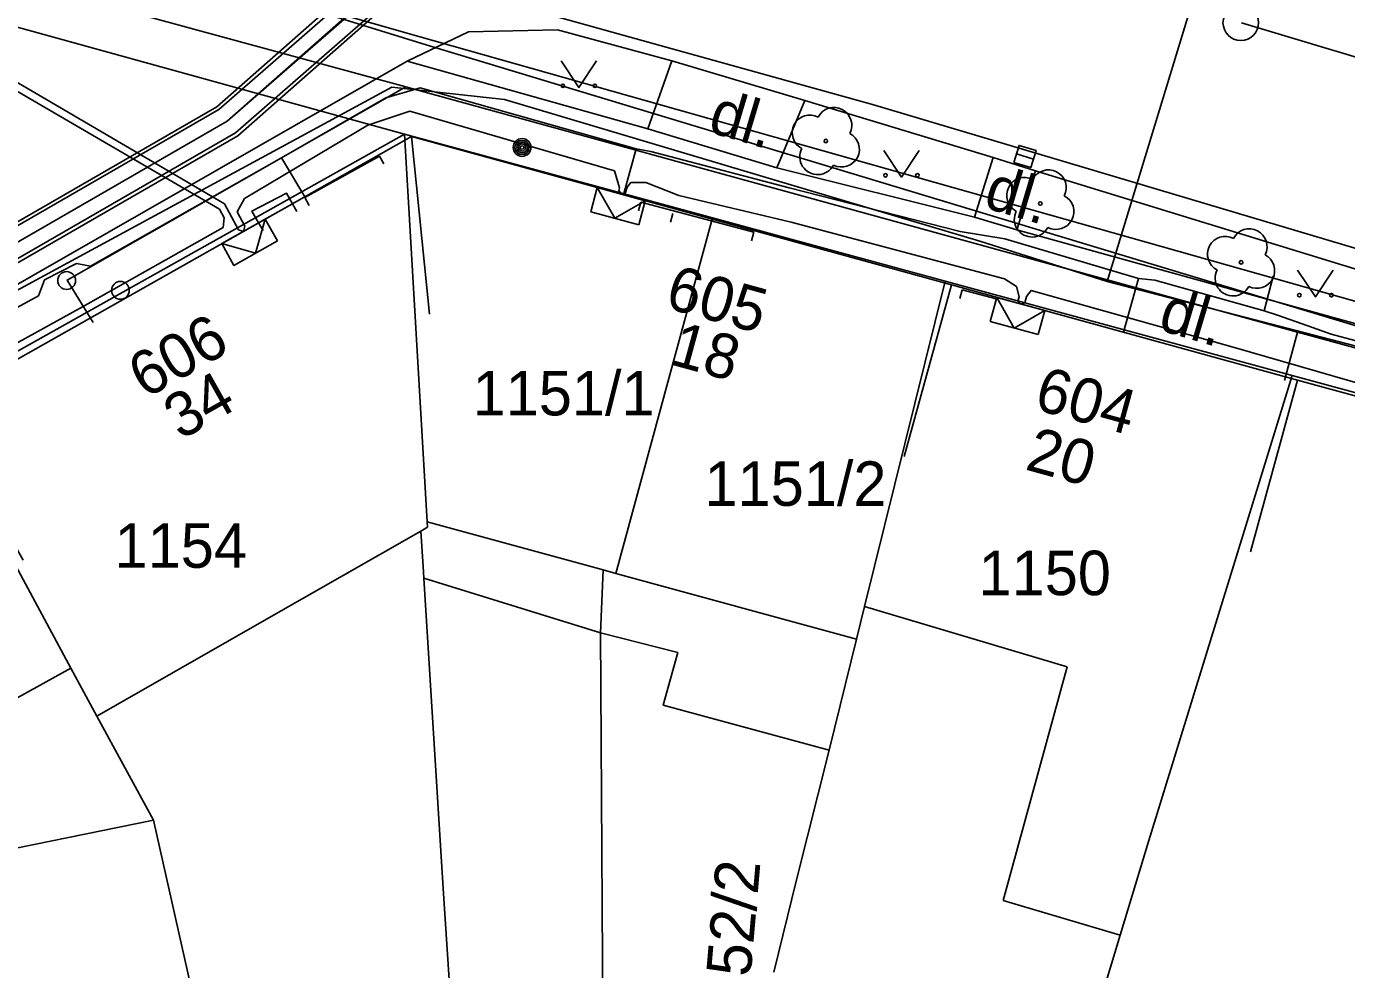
# Model space of a CAD drawing. Extents: x -601580 to 4, y -1204314 to 4.
# Drawn here: x -599820.45 to -599783.34, y -1203347.85 to -1203321.35 of the extents above; entities that cross this region are included whole.
import ezdxf

# ---------------------------------------------------------------- set-up
doc = ezdxf.new("R2010")
doc.units = 0
for name, color, linetype in [('00-EON NN', 7, 'Continuous'), ('00-INNOGY-NTL', 7, 'Continuous'), ('00-KN-HRANICE PARCEL', 7, 'Continuous'), ('00-KN-PARC. CISLA', 7, 'Continuous'), ('00-KN-VNITRNI KRESBA', 7, 'Continuous'), ('00-POLOHOPIS', 7, 'Continuous'), ('00-SITE KOM. KABEL', 7, 'Continuous'), ('00-VAK-KANAL-POTRUBI', 7, 'Continuous'), ('00-VAK-VODA-RAD IGIS', 7, 'Continuous'), ('00-VODOVOD STAVAJICI', 7, 'Continuous'), ('11-REKONSTRUKCE  VYKOP', 7, 'Continuous'), ('11-REKONSTRUKCE VODOVOD', 7, 'Continuous'), ('11-REKONSTRUKCE VODOVODU VYKOP', 7, 'Continuous'), ('Vrstva 22', 7, 'Continuous'), ('Vrstva 25', 7, 'Continuous'), ('Vrstva 26', 7, 'Continuous'), ('Vrstva 27', 7, 'Continuous'), ('Vrstva 28', 7, 'Continuous'), ('Vrstva 31', 7, 'Continuous'), ('Vrstva 36', 7, 'Continuous'), ('Vrstva 6', 7, 'Continuous'), ('Vrstva 9', 7, 'Continuous')]:
    doc.layers.add(name, color=color, linetype=linetype)

# ---------------------------------------------------------------- blocks, each defined once
blk = doc.blocks.new('6.01A_1264')
at = {"layer": 'Vrstva 25'}
for radius in [0.25, 0.2, 0.15, 0.1, 0.05]:
    blk.add_circle((0, 0), radius, dxfattribs=at)
blk = doc.blocks.new('3.13_570')
at = {"layer": 'Vrstva 22'}
blk.add_circle((0, 0), 0.05, dxfattribs=at)
for centre, start, end in [((0, 0.5), 0.0001, 180.0001), ((-0.5, 0), 90.0001, 270.0001), ((0.5, 0), 270.0001, 90.0001), ((0, -0.5), 180.0001, 0.0001)]:
    blk.add_arc(centre, 0.5, start, end, dxfattribs=at)
blk = doc.blocks.new('3.13_572')
at = {"layer": 'Vrstva 22'}
blk.add_circle((0, 0), 0.05, dxfattribs=at)
for centre, start, end in [((0, 0.5), 0.0001, 180.0001), ((-0.5, 0), 90.0001, 270.0001), ((0.5, 0), 270.0001, 90.0001), ((0, -0.5), 180.0001, 0.0001)]:
    blk.add_arc(centre, 0.5, start, end, dxfattribs=at)
blk = doc.blocks.new('3.13_574')
at = {"layer": 'Vrstva 22'}
blk.add_circle((0, 0), 0.05, dxfattribs=at)
for centre, start, end in [((0, 0.5), 0.0001, 180.0001), ((-0.5, 0), 90.0001, 270.0001), ((0.5, 0), 270.0001, 90.0001), ((0, -0.5), 180.0001, 0.0001)]:
    blk.add_arc(centre, 0.5, start, end, dxfattribs=at)
blk = doc.blocks.new('3.14_158')
at = {"layer": 'Vrstva 36'}
blk.add_lwpolyline([(-0.5, 0.75), (0, 0), (0.5, 0.75)], dxfattribs=at)
for centre in [(-0.45, 0.05), (0.449, 0.05)]:
    blk.add_circle(centre, 0.05, dxfattribs=at)
blk = doc.blocks.new('3.14_160')
at = {"layer": 'Vrstva 36'}
blk.add_lwpolyline([(-0.5, 0.75), (0, 0), (0.5, 0.75)], dxfattribs=at)
for centre in [(-0.45, 0.05), (0.449, 0.05)]:
    blk.add_circle(centre, 0.05, dxfattribs=at)
blk = doc.blocks.new('3.14_162')
at = {"layer": 'Vrstva 36'}
blk.add_lwpolyline([(-0.5, 0.75), (0, 0), (0.5, 0.75)], dxfattribs=at)
for centre in [(-0.45, 0.05), (0.449, 0.05)]:
    blk.add_circle(centre, 0.05, dxfattribs=at)
blk = doc.blocks.new('6.30_326')
at = {"layer": 'Vrstva 27'}
blk.add_line((-0.25, 0), (0.25, 0), dxfattribs=at)
blk.add_lwpolyline([(-0.25, -0.25), (0.25, -0.25), (0.25, 0.25), (-0.25, 0.25)], close=True, dxfattribs=at)
blk = doc.blocks.new('VCHOD_260')
at = {"layer": 'Vrstva 6'}
blk.add_line((0, 0.25), (0, 0), dxfattribs=at)
blk = doc.blocks.new('VCHOD_262')
at = {"layer": 'Vrstva 6'}
blk.add_line((0, 0.25), (0, 0), dxfattribs=at)
blk = doc.blocks.new('VCHOD_264')
at = {"layer": 'Vrstva 6'}
blk.add_line((0, 0.25), (0, 0), dxfattribs=at)
blk = doc.blocks.new('VCHOD_266')
at = {"layer": 'Vrstva 6'}
blk.add_line((0, 0.25), (0, 0), dxfattribs=at)
blk = doc.blocks.new('VCHOD_268')
at = {"layer": 'Vrstva 6'}
blk.add_line((0, 0.25), (0, 0), dxfattribs=at)
blk = doc.blocks.new('6.14A_1036')
at = {"layer": 'Vrstva 28'}
blk.add_circle((0, 0), 0.25, dxfattribs=at)
blk = doc.blocks.new('6.14B_32')
at = {"layer": 'Vrstva 31'}
blk.add_circle((0, 0), 0.25, dxfattribs=at)
blk = doc.blocks.new('VCHOD_270')
at = {"layer": 'Vrstva 6'}
blk.add_line((-0.001, 0.25), (0, 0), dxfattribs=at)
blk = doc.blocks.new('VCHOD_272')
at = {"layer": 'Vrstva 6'}
blk.add_line((-0.001, 0.25), (0, 0), dxfattribs=at)
blk = doc.blocks.new('VCHOD_274')
at = {"layer": 'Vrstva 6'}
blk.add_line((0, 0.25), (0, 0), dxfattribs=at)
blk = doc.blocks.new('VCHOD_276')
at = {"layer": 'Vrstva 6'}
blk.add_line((0, 0.25), (0, 0), dxfattribs=at)
blk = doc.blocks.new('NN630')
at = {"layer": 'Vrstva 9'}
for points in [[(-3, -700), (-703, 0)], [(-703, -700), (-703, 0), (697, 0), (697, -700)], [(-3, -700), (697, 0)], [(-703, -700), (697, -700)]]:
    blk.add_lwpolyline(points, dxfattribs=at)

msp = doc.modelspace()

# ---------------------------------------------------------------- linework, layer by layer
at = {"layer": '00-EON NN'}
for points in [[(-599823.27, -1203331.65), (-599818.87, -1203329.23), (-599814.92, -1203327), (-599814.89, -1203326.729), (-599815.022, -1203326.484), (-599827.595, -1203319.149)], [(-599827.445, -1203318.98), (-599814.874, -1203326.337), (-599814.482, -1203327.063), (-599814.343, -1203327.109), (-599814.307, -1203326.964), (-599814.523, -1203326.565), (-599814.32, -1203326.19), (-599810.85, -1203324.13), (-599809.67, -1203323.73), (-599803.92, -1203325.41), (-599803.778, -1203325.886), (-599803.799, -1203325.962), (-599803.724, -1203326.067), (-599803.605, -1203326.013), (-599803.567, -1203325.872), (-599803.46, -1203325.74), (-599803.04, -1203325.74), (-599802.11, -1203326.1), (-599798.95, -1203326.85), (-599792.96, -1203328.44), (-599792.62, -1203328.66), (-599792.549, -1203328.951), (-599792.581, -1203329.068), (-599792.5, -1203329.15), (-599792.386, -1203329.114), (-599792.337, -1203328.937), (-599792.21, -1203328.77), (-599786.53, -1203330.36), (-599782.77, -1203331.45)]]:
    msp.add_lwpolyline(points, dxfattribs=at)
at = {"layer": '00-INNOGY-NTL'}
msp.add_line((-599785.09, -1203331.3), (-599784.72, -1203329.94), dxfattribs=at)
for points in [[(-599755.262, -1203338.986), (-599759.07, -1203337.62), (-599771.84, -1203333.46), (-599779.26, -1203331.43), (-599784.38, -1203330.03), (-599784.72, -1203329.94), (-599809.28, -1203323.19), (-599809.78, -1203323.05), (-599823.19, -1203319.4)], [(-599818.57, -1203329.67), (-599819.3, -1203328.48), (-599809.78, -1203323.05)]]:
    msp.add_lwpolyline(points, dxfattribs=at)
at = {"layer": '00-KN-HRANICE PARCEL'}
for p, q in [((-599828.26, -1203319.29), (-599809.82, -1203324.38)), ((-599809.82, -1203324.38), (-599823.23, -1203331.89)), ((-599809.82, -1203324.38), (-599801.16, -1203326.73)), ((-599801.16, -1203326.73), (-599794.63, -1203328.51)), ((-599794.63, -1203328.51), (-599784.87, -1203331.16)), ((-599784.87, -1203331.16), (-599788.94, -1203344.34)), ((-599819.2, -1203339.38), (-599823.23, -1203331.89)), ((-599804.31, -1203338.39), (-599809.28, -1203336.85)), ((-599815.24, -1203350.91), (-599816.87, -1203343.65))]:
    msp.add_line(p, q, dxfattribs=at)
for points in [[(-599921.72, -1203290.33), (-599917.89, -1203290.73), (-599893.03, -1203296.87), (-599826.78, -1203316.44), (-599809.21, -1203321.87), (-599773.41, -1203332.68), (-599750.39, -1203339.7), (-599709.77, -1203354.1), (-599677.07, -1203366.64), (-599676.9, -1203368.84), (-599676.98, -1203369.55)], [(-599809.17, -1203335.42), (-599809.18, -1203335.27), (-599809.82, -1203324.38)], [(-599801.16, -1203326.73), (-599803.88, -1203336.72), (-599804.24, -1203336.62), (-599804.31, -1203338.39)], [(-599794.63, -1203328.51), (-599796.89, -1203337.65), (-599797.12, -1203338.57), (-599797.89, -1203341.68)], [(-599768.14, -1203336.5), (-599772.36, -1203334.56), (-599784.87, -1203331.16)], [(-599809.28, -1203336.85), (-599809.3, -1203336.52), (-599809.36, -1203335.53), (-599809.17, -1203335.42)], [(-599808.45, -1203349.91), (-599808.51, -1203348.98), (-599808.73, -1203345.57), (-599809.28, -1203336.85)], [(-599797.89, -1203341.68), (-599802.55, -1203340.42), (-599802.14, -1203338.94), (-599804.31, -1203338.39)], [(-599804.31, -1203338.39), (-599804.2, -1203356.77), (-599800.39, -1203357.36)], [(-599816.87, -1203343.65), (-599818.47, -1203340.73), (-599819.2, -1203339.38)], [(-599797.89, -1203341.68), (-599798.8, -1203345.33), (-599799.44, -1203347.92)], [(-599823.79, -1203352.65), (-599819.7, -1203351.01), (-599822.21, -1203344.74), (-599816.87, -1203343.65)], [(-599788.94, -1203344.34), (-599789.71, -1203346.88), (-599790.82, -1203350.57), (-599794.22, -1203361.87)]]:
    msp.add_lwpolyline(points, dxfattribs=at)
at = {"layer": '00-KN-VNITRNI KRESBA'}
for p, q in [((-599804.24, -1203336.62), (-599809.18, -1203335.27)), ((-599813.83, -1203338.08), (-599809.36, -1203335.53)), ((-599797.12, -1203338.57), (-599803.88, -1203336.72)), ((-599796.89, -1203337.65), (-599791.2, -1203339.34)), ((-599818.47, -1203340.73), (-599813.83, -1203338.08)), ((-599827.9, -1203344.21), (-599819.2, -1203339.38)), ((-599791.2, -1203339.34), (-599793, -1203345.91)), ((-599793, -1203345.91), (-599789.71, -1203346.88))]:
    msp.add_line(p, q, dxfattribs=at)
at = {"layer": '00-POLOHOPIS'}
for p, q in [((-599809.747, -1203322.33), (-599808.018, -1203321.5)), ((-599808.018, -1203321.5), (-599805.517, -1203321.448)), ((-599805.517, -1203321.448), (-599802.305, -1203322.316)), ((-599831.564, -1203334.818), (-599809.747, -1203322.33)), ((-599802.986, -1203324.231), (-599809.747, -1203322.33)), ((-599802.986, -1203324.231), (-599802.305, -1203322.316)), ((-599802.305, -1203322.316), (-599798.572, -1203323.432)), ((-599799.356, -1203325.323), (-599798.572, -1203323.432)), ((-599798.572, -1203323.432), (-599793.277, -1203325.037)), ((-599799.356, -1203325.323), (-599802.986, -1203324.231)), ((-599810.524, -1203324.993), (-599812.623, -1203326.162)), ((-599793.798, -1203326.714), (-599793.277, -1203325.037)), ((-599793.277, -1203325.037), (-599792.091, -1203325.404)), ((-599793.798, -1203326.714), (-599799.356, -1203325.323)), ((-599792.091, -1203325.404), (-599792.612, -1203327.063)), ((-599792.091, -1203325.404), (-599778.379, -1203329.615)), ((-599812.969, -1203326.334), (-599813.919, -1203326.87)), ((-599800, -1203327.13), (-599803.176, -1203326.287)), ((-599792.612, -1203327.063), (-599793.798, -1203326.714)), ((-599778.727, -1203330.92), (-599792.612, -1203327.063)), ((-599793.19, -1203329.005), (-599794.152, -1203328.755))]:
    msp.add_line(p, q, dxfattribs=at)
for points in [[(-599809.117, -1203329.436), (-599809.624, -1203324.446), (-599822.992, -1203331.989), (-599820.535, -1203336.344)], [(-599795.775, -1203333.436), (-599794.449, -1203328.615), (-599809.624, -1203324.446), (-599809.117, -1203329.436)], [(-599812.969, -1203326.334), (-599813.138, -1203326.034), (-599814.106, -1203326.538), (-599813.919, -1203326.87)], [(-599786.041, -1203336.112), (-599784.724, -1203331.289), (-599794.449, -1203328.615), (-599795.775, -1203333.436)], [(-599773.501, -1203339.536), (-599772.184, -1203334.712), (-599784.724, -1203331.289), (-599786.041, -1203336.112)]]:
    msp.add_lwpolyline(points, dxfattribs=at)
at = {"layer": '00-SITE KOM. KABEL'}
for points in [[(-599785.62, -1203313.87), (-599787.2, -1203319.08), (-599790.07, -1203328.52)], [(-599822.73, -1203329.86), (-599810.18, -1203323.06), (-599807.01, -1203323.4), (-599793.65, -1203327.38), (-599790.07, -1203328.52)], [(-599813.28, -1203325.04), (-599810.34, -1203323.36), (-599809.38, -1203323.08), (-599803.31, -1203324.79)], [(-599813.28, -1203325.04), (-599818.64, -1203328.09), (-599819.04, -1203328.01), (-599819.94, -1203328.47), (-599820.11, -1203328.92), (-599823.11, -1203330.56), (-599823.75, -1203330.98)], [(-599812.62, -1203326.14), (-599813.28, -1203325.04)], [(-599803.67, -1203326.08), (-599803.31, -1203324.79)], [(-599803.31, -1203324.79), (-599802.9, -1203324.87), (-599799.01, -1203325.89), (-599794.2, -1203327.11), (-599792.95, -1203327.32), (-599789.19, -1203328.43)], [(-599802.9, -1203324.87), (-599799.01, -1203325.89)], [(-599819.04, -1203328.01), (-599819.94, -1203328.47)], [(-599789.61, -1203329.94), (-599789.19, -1203328.43)], [(-599789.19, -1203328.43), (-599788.73, -1203328.48)], [(-599785.41, -1203328.37), (-599785.66, -1203329.34)], [(-599790.07, -1203328.52), (-599779.22, -1203331.34), (-599771.81, -1203333.41), (-599761.16, -1203336.77), (-599748.51, -1203340.88), (-599738.08, -1203344.54)], [(-599788.73, -1203328.48), (-599785.66, -1203329.34)], [(-599785.66, -1203329.34), (-599785.29, -1203329.46), (-599784.43, -1203329.76), (-599783.78, -1203330), (-599780.02, -1203331), (-599779.08, -1203331.29), (-599778.72, -1203331.45)], [(-599785.29, -1203329.46), (-599784.43, -1203329.76)]]:
    msp.add_lwpolyline(points, dxfattribs=at)
at = {"layer": '00-VAK-KANAL-POTRUBI'}
msp.add_lwpolyline([(-599786.295, -1203321.255), (-599740.273, -1203335.049)], dxfattribs=at)
msp.add_circle((-599786.318, -1203321.248), 0.5, dxfattribs=at)
at = {"layer": '00-VAK-VODA-RAD IGIS'}
for points in [[(-599720.355, -1203347.776), (-599729.23, -1203344.714), (-599770.31, -1203331.391), (-599796.664, -1203323.541), (-599826.579, -1203315.23), (-599851.958, -1203307.785), (-599870.565, -1203302.595), (-599896.257, -1203294.737), (-599907.177, -1203291.811)], [(-599902.046, -1203295.125), (-599868.378, -1203304.731), (-599831.703, -1203315.287), (-599809.417, -1203321.634), (-599778.543, -1203330.362), (-599752.729, -1203340.898), (-599712.522, -1203351.656), (-599694.336, -1203358.224), (-599621.861, -1203382.557), (-599578.525, -1203396.236), (-599556.78, -1203403.208)]]:
    msp.add_lwpolyline(points, dxfattribs=at)
at = {"layer": '00-VODOVOD STAVAJICI'}
msp.add_lwpolyline([(-599802.972, -1203313.691), (-599814.8, -1203324.017), (-599839.265, -1203338.126), (-599866.154, -1203353.178), (-599885.591, -1203364.585), (-599905.396, -1203375.418)], dxfattribs=at)
at = {"layer": '11-REKONSTRUKCE  VYKOP'}
for points in [[(-600012.747, -1203435.048), (-599974.752, -1203413.595), (-599940.464, -1203394.405), (-599905.641, -1203374.982), (-599839.513, -1203337.692), (-599815.093, -1203323.609), (-599803.159, -1203313.09)], [(-600012.255, -1203435.918), (-599974.261, -1203414.467), (-599939.977, -1203395.278), (-599905.151, -1203375.854), (-599839.017, -1203338.56), (-599814.507, -1203324.425), (-599802.497, -1203313.84)]]:
    msp.add_lwpolyline(points, dxfattribs=at)
at = {"layer": '11-REKONSTRUKCE VODOVOD'}
msp.add_lwpolyline([(-600012.501, -1203435.483), (-599974.506, -1203414.031), (-599940.22, -1203394.841), (-599905.396, -1203375.418), (-599839.265, -1203338.126), (-599814.8, -1203324.017), (-599802.828, -1203313.465)], dxfattribs=at)
at = {"layer": '11-REKONSTRUKCE VODOVODU VYKOP'}
for points in [[(-599803.235, -1203313.39), (-599815.034, -1203323.69), (-599839.463, -1203337.778), (-599866.353, -1203352.831), (-599885.788, -1203364.237), (-599905.588, -1203375.067)], [(-599802.709, -1203313.992), (-599814.566, -1203324.344), (-599839.067, -1203338.474), (-599865.955, -1203353.525), (-599885.394, -1203364.933), (-599905.204, -1203375.769)]]:
    msp.add_lwpolyline(points, dxfattribs=at)

# ---------------------------------------------------------------- block references
at = {"layer": '00-POLOHOPIS'}
for name, p in [('3.14_162', (-599804.92, -1203323.07)), ('3.14_160', (-599795.854, -1203325.585)), ('3.14_158', (-599784.221, -1203328.95))]:
    msp.add_blockref(name, p, dxfattribs=at)
for name, p, xscale, yscale, rotation in [('3.13_574', (-599797.98, -1203324.571), 1.0000012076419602, 1.0000012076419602, 152.61054849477), ('6.01A_1264', (-599806.515, -1203324.752), 0.9999980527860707, 0.9999980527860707, 79.99987164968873), ('6.30_326', (-599792.384, -1203325.005), 1.00000199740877, 1.00000199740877, -17.07189287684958), ('VCHOD_270', (-599810.524, -1203324.993), 1.00000055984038, 1.0000005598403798, -150.88522276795), ('3.13_572', (-599791.953, -1203326.325), 1.0000012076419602, 1.0000012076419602, 152.61054849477), ('VCHOD_272', (-599812.623, -1203326.162), 1.00000055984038, 1.0000005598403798, -150.88522276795), ('VCHOD_274', (-599812.969, -1203326.334), 1.00000002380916, 1.00000002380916, -150.56771721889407), ('VCHOD_266', (-599803.176, -1203326.287), 1.00000112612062, 1.00000112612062, 165.1347332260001), ('VCHOD_276', (-599813.919, -1203326.87), 1.00000002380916, 1.00000002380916, -150.56771721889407), ('VCHOD_268', (-599802.278, -1203326.608), 1.00000112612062, 1.00000112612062, 165.1347332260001), ('3.13_570', (-599786.309, -1203327.98), 1.0000012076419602, 1.0000012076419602, 152.61054849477), ('VCHOD_264', (-599800, -1203327.13), 1.00000112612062, 1.00000112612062, 165.1347332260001), ('6.14B_32', (-599819.315, -1203328.491), 1.00000081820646, 1.00000081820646, -17.537204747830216), ('6.14A_1036', (-599817.803, -1203328.766), 1.00000081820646, 1.00000081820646, -17.537204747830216), ('VCHOD_262', (-599794.152, -1203328.755), 0.99999931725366, 0.9999993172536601, 165.43235291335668), ('VCHOD_260', (-599793.19, -1203329.005), 0.99999931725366, 0.9999993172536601, 165.43235291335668)]:
    msp.add_blockref(name, p, dxfattribs=dict(at, xscale=xscale, yscale=yscale, rotation=rotation))
at = {"layer": 'Vrstva 26', "xscale": 0.001}
for p, yscale, rotation in [((-599803.724, -1203326.067), 0.001, -15.361614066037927), ((-599814.343, -1203327.109), 0.0010000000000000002, 29.329427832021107), ((-599792.5, -1203329.15), 0.0010000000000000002, -15.36161393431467)]:
    msp.add_blockref('NN630', p, dxfattribs=dict(at, yscale=yscale, rotation=rotation))

# ---------------------------------------------------------------- texts
at = {"layer": '00-KN-PARC. CISLA'}
for s, p in [('1151/1', (-599807.905, -1203332.28)), ('1151/2', (-599801.388, -1203334.82)), ('1154', (-599817.967, -1203336.56)), ('1150', (-599793.687, -1203337.33))]:
    msp.add_text(s, height=1.25, dxfattribs=at).set_placement(p)
msp.add_text('1152/2', height=1.25, rotation=85, dxfattribs=at).set_placement((-599800.261, -1203349.925))
at = {"layer": '00-POLOHOPIS'}
for s, rotation, p in [('dl.', 343.3557, (-599801.333, -1203324.298)), ('dl.', 343.3557, (-599793.589, -1203326.424)), ('605', 344.6382, (-599802.537, -1203329.244)), ('dl.', 343.3557, (-599788.68, -1203329.859)), ('606', 29.4342, (-599817.106, -1203331.826)), ('18', 344.6382, (-599802.405, -1203330.833)), ('604', 344.6258, (-599792.169, -1203332.094)), ('34', 29.4342, (-599816.113, -1203332.987)), ('20', 344.6258, (-599792.414, -1203333.79))]:
    msp.add_text(s, height=1.25, rotation=rotation, dxfattribs=at).set_placement(p)

doc.saveas('drawing.dxf')
